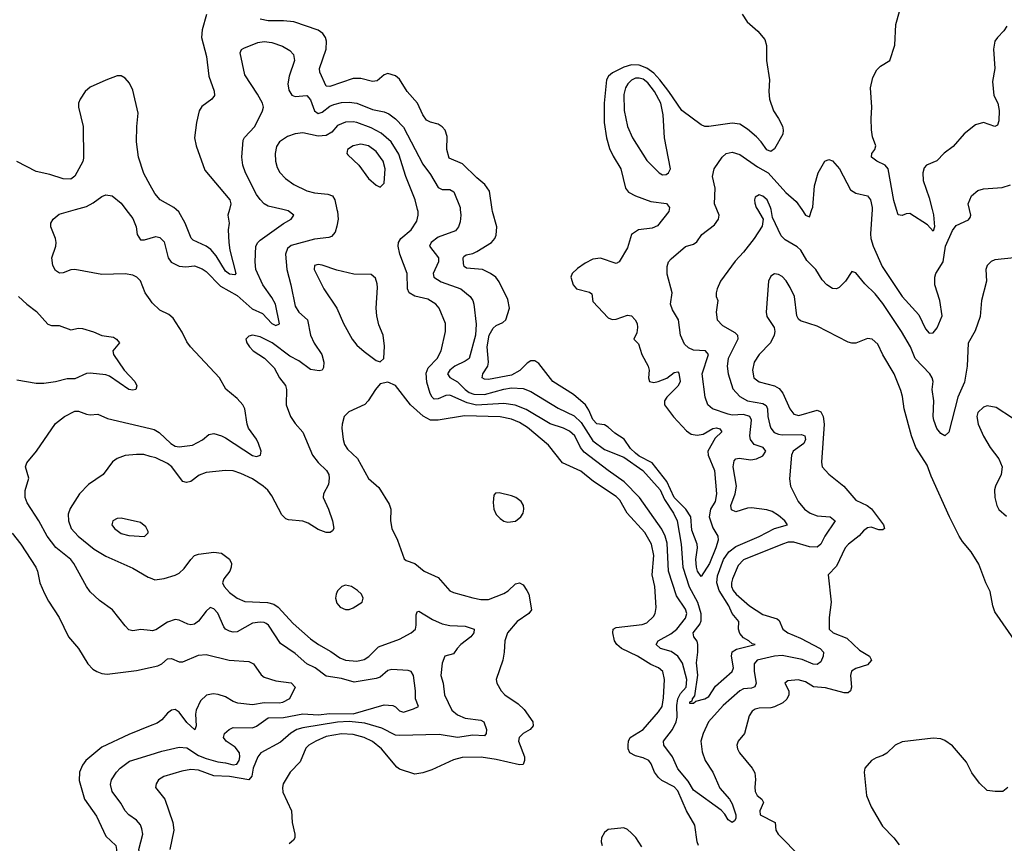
# Model space of a CAD drawing. Header units: inches. Extents: x 1603819 to 1745079, y 385938 to 533966.
# Tile 266 of 561: x 1709325 to 1714418, y 416722 to 420982. Entities that reach past the tile are written whole.
import ezdxf

# ---------------------------------------------------------------- set-up
doc = ezdxf.new("R2010")
doc.units = ezdxf.units.IN
doc.header["$MEASUREMENT"] = 0
for name, color, linetype in [('B7401', 7, 'Continuous'), ('B7402', 7, 'Continuous'), ('B7411', 7, 'Continuous'), ('B7412', 7, 'Continuous')]:
    doc.layers.add(name, color=color, linetype=linetype)

msp = doc.modelspace()

# ---------------------------------------------------------------- linework, layer by layer
at = {"layer": 'B7401', "color": 5}
for points, elevation in [([(1710000, 419532.8), (1709974.9, 419570), (1709950.4, 419630.4), (1709930.5, 419650.5), (1709910, 419660.7), (1709870, 419668), (1709750, 419663.7), (1709610, 419690.3), (1709590, 419688.7), (1709550, 419672.4), (1709530.5, 419670.5), (1709510, 419684.9), (1709497, 419710), (1709492, 419750), (1709512, 419810), (1709513.7, 419830), (1709510.4, 419850), (1709486.7, 419910), (1709486.7, 419930), (1709498, 419950), (1709530, 419975.4), (1709614.8, 420000)], 240), ([(1709875.1, 420000), (1709910, 419953.6), (1709927.4, 419910), (1709933.6, 419870), (1709950, 419843.7), (1709970, 419843.7), (1710000, 419852.2)], 240), ([(1709319.5, 419550), (1709361.5, 419510), (1709412, 419472), (1709470, 419406.7), (1709490, 419399.7), (1709530, 419399.7), (1709590, 419378.5), (1709630, 419386.4), (1709650, 419385), (1709707.8, 419367.8), (1709750, 419348.4), (1709810, 419339.3), (1709826.8, 419330), (1709840.7, 419310), (1709807.7, 419270), (1709810.4, 419250), (1709865.5, 419170), (1709920.9, 419110), (1709931.9, 419088.1), (1709926, 419070), (1709910, 419065.4), (1709890, 419068.7), (1709790, 419138), (1709770, 419145.7), (1709690, 419153.7), (1709670, 419152.1), (1709610, 419123.7), (1709570, 419124.6), (1709510, 419108.2), (1709450, 419099.8), (1709410, 419100.3), (1709310, 419116.9)], 220), ([(1710000, 417822.4), (1709952.7, 417827.3), (1709910, 417821.3), (1709890, 417827), (1709870, 417846.4), (1709805.7, 417930), (1709738.7, 417978.7), (1709690, 418022.6), (1709670, 418050.4), (1709605.4, 418170), (1709589.2, 418190), (1709512.4, 418252.4), (1709467.9, 418310), (1709424.4, 418390), (1709363.8, 418483.8), (1709353.3, 418510), (1709352.9, 418547.1), (1709372.2, 418610), (1709355.6, 418670), (1709361.7, 418690), (1709411.8, 418750), (1709510, 418893.6), (1709557.3, 418930), (1709610, 418956.9), (1709630, 418956.3), (1709670, 418941.1), (1709690, 418938.3), (1709730, 418941.6), (1709779.1, 418919.1), (1710000, 418866.7)], 240), ([(1710000, 418723.4), (1709967.8, 418732.2), (1709930, 418733.3), (1709870, 418727.1), (1709830, 418712.8), (1709805.1, 418694.9), (1709756.3, 418630), (1709682, 418578), (1709634, 418530), (1709585.7, 418454.3), (1709575.8, 418424.2), (1709577.1, 418390), (1709592, 418350), (1709628.3, 418310), (1709710, 418243.8), (1709770, 418206.4), (1709910, 418145.8), (1709990, 418098.9), (1710000, 418094.8)], 260), ([(1709285.9, 418325.9), (1709331.1, 418270), (1709409.1, 418150), (1709418, 418130), (1709430.2, 418070), (1709453.5, 418013.5), (1709474.2, 417974.2), (1709530.2, 417890), (1709577.8, 417790), (1709630.2, 417730.2), (1709677.6, 417650), (1709703.4, 417623.4), (1709723.8, 417610), (1709750, 417600.7), (1709777.5, 417597.5), (1709930, 417616.6), (1710000, 417631.5)], 220), ([(1710000, 417329.1), (1709890, 417284.5), (1709750, 417219.5), (1709668.2, 417150), (1709650, 417126.3), (1709634.7, 417090), (1709633.1, 417046.9), (1709660.1, 416950), (1709723.1, 416863.1), (1709770, 416758.3), (1709822, 416710), (1709826.7, 416690), (1709822.4, 416610), (1709830, 416570.4), (1709890, 416490.2), (1709900.5, 416450), (1709900.2, 416410), (1709889.1, 416350), (1709894.4, 416330), (1709910, 416315.8), (1709970, 416314.5), (1710000, 416305)], 220), ([(1710000, 416517.2), (1709975.5, 416550), (1709962, 416590), (1709941, 416690), (1709961.7, 416770), (1709957.7, 416797.7), (1709950, 416817), (1709930, 416842.6), (1709890, 416870.3), (1709870.8, 416890.8), (1709849.3, 416930), (1709803.2, 416990), (1709794.4, 417025.6), (1709800.3, 417050), (1709826.5, 417090), (1709845.5, 417110), (1709893.6, 417146.4), (1710000, 417180.1)], 240)]:
    msp.add_lwpolyline(points, dxfattribs=dict(at, elevation=elevation))
at = {"layer": 'B7401', "color": 5, "elevation": 280}
msp.add_lwpolyline([(1709850, 418403.8), (1709830, 418401.2), (1709806.3, 418390), (1709802.4, 418370), (1709815.5, 418350), (1709850, 418325.3), (1709890, 418313.8), (1709970, 418309.2), (1709990, 418327.3), (1709990, 418335.3), (1709978.4, 418358.4), (1709950, 418381.1)], close=True, dxfattribs=at)
at = {"layer": 'B7402', "color": 5}
for points, elevation in [([(1710000, 420126.3), (1709966.7, 420186.7), (1709939, 420270), (1709928.7, 420350), (1709930.5, 420430), (1709938.8, 420498.8), (1709910, 420617.2), (1709893.2, 420653.2), (1709870, 420678.7), (1709850, 420692), (1709830, 420691.8), (1709770, 420669.8), (1709690, 420632.9), (1709663.9, 420610), (1709637.4, 420570), (1709630.1, 420550), (1709629.5, 420530), (1709653, 420430), (1709654.8, 420265.2), (1709652, 420248), (1709610, 420173), (1709590, 420157.4), (1709550, 420158.3), (1709481.9, 420181.9), (1709410, 420197.5), (1709310, 420248.1)], 220), ([(1709614.8, 420000), (1709670, 420016), (1709705.5, 420034.5), (1709750, 420068), (1709770, 420075.8), (1709804, 420070), (1709850, 420033.3), (1709875.1, 420000)], 240)]:
    msp.add_lwpolyline(points, dxfattribs=dict(at, elevation=elevation))
at = {"layer": 'B7411', "color": 5}
for points, elevation in [([(1710966.4, 420000), (1710968.7, 419990), (1710972.8, 419950), (1710966.4, 419913.6), (1710956.7, 419883.3), (1710938.7, 419861.3), (1710924.6, 419855.4), (1710850, 419847.1), (1710730, 419814.1), (1710710, 419797.7), (1710700.9, 419770), (1710706.4, 419690), (1710728.6, 419610), (1710750, 419500.5), (1710769.2, 419470), (1710813.7, 419430), (1710829, 419350), (1710849, 419309), (1710888.2, 419250), (1710898.5, 419210), (1710897.6, 419182.4), (1710890.2, 419169.8), (1710874.2, 419165.8), (1710830, 419172.3), (1710770, 419217), (1710722, 419242), (1710631.6, 419310), (1710570, 419342.4), (1710530, 419349.4), (1710510, 419345.2), (1710494.8, 419330), (1710500.7, 419310), (1710513.4, 419290), (1710533.4, 419270), (1710591.5, 419231.5), (1710641.2, 419181.2), (1710668.9, 419130), (1710699.5, 419090), (1710704.9, 419070), (1710703.2, 418990), (1710726, 418930), (1710750, 418893.7), (1710789.2, 418849.2), (1710839.8, 418730), (1710870, 418691), (1710912.2, 418650), (1710924.7, 418630), (1710926.8, 418610), (1710921.8, 418578.2), (1710897.6, 418530), (1710895.3, 418510), (1710922.6, 418450), (1710943.1, 418390), (1710950.4, 418350), (1710942.5, 418337.5), (1710930.4, 418329.6), (1710910, 418329.7), (1710870, 418345.6), (1710817.7, 418377.7), (1710790, 418388.7), (1710715.3, 418395.3), (1710701.1, 418401.1), (1710681.5, 418421.5), (1710630, 418518.9), (1710608.6, 418548.6), (1710585.4, 418570), (1710530, 418607.9), (1710470, 418635.5), (1710430, 418647.8), (1710390, 418650.8), (1710290, 418639.8), (1710254.1, 418625.9), (1710210, 418593.3), (1710187.5, 418587.5), (1710170, 418593), (1710161.5, 418601.5), (1710112.4, 418670), (1710090, 418686), (1710030, 418715.3), (1710000, 418723.4)], 260), ([(1710000, 419852.2), (1710030, 419860.7), (1710050, 419856.2), (1710073, 419833), (1710093.5, 419750), (1710108.1, 419728.1), (1710150, 419707.8), (1710184.2, 419704.2), (1710230, 419708.9), (1710270, 419693.8), (1710290, 419679), (1710363.6, 419603.6), (1710450, 419555.1), (1710527, 419487), (1710581.7, 419461.7), (1710630, 419411.3), (1710650, 419400.2), (1710670, 419409.4), (1710649.2, 419510), (1710630, 419545.3), (1710583.3, 419610), (1710546, 419690), (1710543.2, 419730), (1710547.2, 419810), (1710556.5, 419830), (1710570, 419841.6), (1710690, 419928.1), (1710728.9, 419950), (1710742.6, 419970), (1710713.9, 419993.9), (1710687.1, 420000)], 240), ([(1710409.8, 420000), (1710402.4, 419970), (1710408.8, 419930), (1710404.3, 419895.7), (1710406.7, 419830), (1710412.3, 419790), (1710444, 419670), (1710438.5, 419661.5), (1710410, 419665.9), (1710390, 419681.7), (1710340.9, 419760.9), (1710313.4, 419793.4), (1710290.5, 419810.5), (1710222.1, 419842.1), (1710211.4, 419851.4), (1710180.4, 419930), (1710147.7, 419987.7), (1710133.8, 420000)], 220), ([(1713141.1, 420000), (1713170.7, 419950), (1713165.3, 419914.7), (1713124.9, 419850), (1713070, 419779.7), (1713026.6, 419733.4), (1712950.3, 419630), (1712932.4, 419590), (1712928.5, 419570), (1712928.5, 419550), (1712935.8, 419530), (1712927.9, 419470), (1712932.9, 419430), (1712959.8, 419399.8), (1713023.6, 419363.6), (1713038.9, 419350), (1713039.2, 419330), (1712990.1, 419230), (1712985, 419190), (1712989.5, 419150), (1713013.2, 419073.2), (1713050, 419032.3), (1713090.1, 419010.1), (1713170, 418997.2), (1713186.1, 418986.1), (1713193, 418970), (1713195.4, 418930), (1713205.5, 418885.5), (1713210.7, 418870), (1713227.5, 418847.5), (1713250, 418837.6), (1713270, 418835), (1713370, 418835.8), (1713386.3, 418830), (1713390.5, 418810), (1713381.5, 418790), (1713326.2, 418750), (1713317.8, 418730), (1713307.6, 418607.6), (1713311.7, 418570), (1713352.4, 418490), (1713385, 418450), (1713414.9, 418430), (1713450, 418415.1), (1713518, 418410), (1713544, 418390), (1713489.2, 418310), (1713470, 418269), (1713450, 418254.5), (1713410, 418255.8), (1713330, 418280.1), (1713300.9, 418279.1), (1713270.3, 418270), (1713070, 418188.5), (1713040.8, 418159.2), (1713011.8, 418090), (1713006.4, 418070), (1713007.2, 418050), (1713016.1, 418030), (1713032, 418010), (1713099.8, 417950), (1713170, 417905.4), (1713243.9, 417883.9), (1713254.1, 417874.1), (1713272.4, 417830), (1713298, 417810), (1713363.8, 417783.8), (1713466.3, 417730), (1713483.2, 417710), (1713481.1, 417690), (1713470, 417660.5), (1713450, 417646.1), (1713430, 417648.5), (1713373.3, 417673.3), (1713270, 417693.7), (1713230, 417689.9), (1713139.6, 417670), (1713123.9, 417650), (1713124.2, 417610), (1713135.5, 417550), (1713127.7, 417532.3), (1713110, 417524.4), (1713070, 417520.3), (1713049.5, 417510.5), (1712964.5, 417435.5), (1712888.3, 417350), (1712860.1, 417290), (1712849, 417250), (1712854.8, 417194.8), (1712870.2, 417150), (1712910.2, 417090), (1712946.9, 417006.9), (1712996.5, 416950), (1713010, 416925.5), (1713028.9, 416870), (1713030.2, 416850), (1713022.3, 416837.7), (1713010, 416829.7), (1712990, 416842.9), (1712973.2, 416873.2), (1712953.2, 416893.2), (1712810, 416997.8), (1712782.9, 417042.9), (1712730, 417108.2), (1712702.3, 417170), (1712657.5, 417230), (1712656.2, 417250), (1712702.7, 417310), (1712721.6, 417350), (1712726.2, 417373.8), (1712724.7, 417435.3), (1712729.4, 417470), (1712743.1, 417496.9), (1712772.1, 417530), (1712776.9, 417570), (1712753, 417653), (1712729.5, 417689.5), (1712695, 417715), (1712640.4, 417730), (1712618, 417750), (1712628, 417770), (1712694.2, 417805.8), (1712723.8, 417830), (1712770, 417887.1), (1712776.2, 417910), (1712770, 417933.3), (1712722.9, 418002.9), (1712681.1, 418130), (1712674, 418274), (1712664.3, 418310), (1712646.1, 418346.1), (1712531.4, 418511.4), (1712452.1, 418592.1), (1712369.6, 418649.6), (1712245.6, 418745.6), (1712225.4, 418770), (1712196.6, 418830), (1712170, 418854.3), (1712138.5, 418870), (1712070, 418892.4), (1711945.8, 418965.8), (1711887.6, 418987.6), (1711830, 418996.8), (1711688.9, 418988.9), (1711640.1, 419000.1), (1711550, 419039.3), (1711530, 419039), (1711490, 419020.5), (1711470, 419018.7), (1711459.1, 419030), (1711448.6, 419048.6), (1711432, 419108), (1711427, 419153), (1711437.9, 419182.1), (1711485, 419230), (1711506.2, 419270), (1711527.6, 419370), (1711527.6, 419410), (1711494.8, 419490), (1711477.2, 419510), (1711435.7, 419535.7), (1711370, 419552.6), (1711339.8, 419570), (1711331.4, 419590), (1711329.9, 419669.9), (1711292.2, 419770), (1711282.2, 419810), (1711284, 419830), (1711296.8, 419850), (1711350, 419895.4), (1711379.7, 419940.3), (1711387.2, 419970), (1711386, 419990), (1711383.5, 420000)], 260), ([(1711604.5, 420000), (1711607.8, 419970), (1711603.8, 419936.2), (1711595.8, 419910), (1711579.6, 419890), (1711490, 419857.7), (1711454.4, 419830), (1711444.2, 419810), (1711492.3, 419750), (1711492.3, 419730), (1711464.7, 419670), (1711467.2, 419650), (1711506.2, 419626.2), (1711607.2, 419590), (1711655.3, 419550), (1711668.7, 419530), (1711673.8, 419510), (1711686.7, 419406.7), (1711682.8, 419350), (1711650, 419230.3), (1711630, 419215.5), (1711575.5, 419190), (1711550.6, 419170), (1711538.6, 419150), (1711551, 419131), (1711590, 419109.1), (1711629, 419069), (1711650, 419053.9), (1711675.2, 419044.8), (1711730, 419043.4), (1711830, 419071.3), (1711870, 419077.7), (1711930, 419074.6), (1711970, 419059.5), (1712110, 418972.9), (1712193.3, 418933.3), (1712230, 418898.4), (1712290, 418803.4), (1712350, 418758.9), (1712450, 418719.1), (1712547.7, 418650), (1712637.4, 418550), (1712660.1, 418500.1), (1712707.5, 418430), (1712726.9, 418390), (1712747.2, 418270), (1712755, 418150), (1712788.2, 418048.2), (1712831.9, 417970), (1712847.8, 417910), (1712848.9, 417871.1), (1712843.5, 417856.5), (1712807.6, 417810), (1712809.8, 417790), (1712827.1, 417767.1), (1712832.1, 417750), (1712831.6, 417710), (1712823.9, 417656.1), (1712831.8, 417591.8), (1712815.3, 417484.7), (1712803.1, 417470), (1712802, 417458), (1712790, 417451.8), (1712790, 417447), (1712810, 417447.8), (1712823.2, 417456.8), (1712870, 417469.3), (1712890, 417482.1), (1712925.2, 417534.8), (1713010.2, 417610), (1713016.8, 417630), (1713006.3, 417690), (1713010, 417712.1), (1713033.2, 417726.8), (1713130.4, 417750), (1713114.6, 417754.6), (1713097, 417770), (1713070, 417784.1), (1713050, 417806.7), (1713042.5, 417830), (1713045, 417870), (1713011.3, 417911.3), (1712993.9, 417950), (1712943.4, 418030), (1712932.1, 418070), (1712934, 418106), (1712966.2, 418190), (1712994.1, 418230), (1713030, 418256.8), (1713150, 418308.6), (1713230, 418351), (1713296.4, 418370), (1713283.6, 418390), (1713250, 418418.3), (1713218.2, 418438.2), (1713190, 418447.5), (1713110, 418458), (1713090, 418456.3), (1713030, 418437.1), (1713006.6, 418446.6), (1713004.5, 418470), (1713026.4, 418530), (1713033.4, 418570), (1713015.8, 418670), (1713020.5, 418699.5), (1713029.1, 418710.9), (1713046.7, 418713.3), (1713106.3, 418706.3), (1713137.1, 418710), (1713170, 418725.5), (1713184.7, 418750), (1713170.4, 418770), (1713124.9, 418784.9), (1713105.6, 418810), (1713101.4, 418830), (1713111.1, 418910), (1713102.6, 418930), (1713070, 418940.1), (1713010, 418937.2), (1712990, 418941), (1712909, 418969), (1712885.5, 418990), (1712870.2, 419030.2), (1712855.8, 419150), (1712887.6, 419250), (1712872, 419270), (1712810, 419273.2), (1712784.2, 419284.2), (1712763.8, 419303.8), (1712742.6, 419350), (1712732.3, 419430), (1712701.4, 419481.4), (1712692.3, 419510), (1712701.1, 419570), (1712674.9, 419665.1), (1712674.8, 419705.2), (1712682, 419730), (1712694.5, 419745.5), (1712770, 419809.6), (1712810, 419820.5), (1712827.2, 419832.8), (1712853.7, 419870), (1712918.8, 419921.2), (1712940.3, 419950), (1712943.1, 419970), (1712930.9, 420000)], 240), ([(1712684.8, 420000), (1712682.6, 419990), (1712623.8, 419916.2), (1712596.2, 419903.8), (1712525.3, 419894.7), (1712490.3, 419870), (1712470, 419801.2), (1712426, 419730), (1712410, 419720.9), (1712330, 419747.6), (1712290, 419742.8), (1712250, 419723.1), (1712210, 419694.6), (1712183.8, 419670), (1712175.5, 419650), (1712187.5, 419610), (1712205.9, 419590), (1712272.4, 419572.4), (1712284.2, 419564.2), (1712290, 419523.9), (1712370, 419440.2), (1712390, 419432.1), (1712410, 419432.9), (1712470, 419454.3), (1712490, 419450.3), (1712508.8, 419430), (1712518.5, 419410), (1712521.3, 419390), (1712517, 419363), (1712502.8, 419330), (1712525.5, 419305.5), (1712543.2, 419250), (1712576, 419190), (1712581.1, 419170), (1712577, 419130), (1712583.1, 419110), (1712604.8, 419104.8), (1712627, 419110), (1712672.6, 419127.4), (1712710, 419158), (1712730, 419160.2), (1712734.5, 419154.5), (1712741.7, 419110), (1712738.2, 419101.8), (1712730, 419086.6), (1712673.4, 419030), (1712660.2, 419010), (1712660.7, 418990), (1712707.9, 418927.9), (1712774.9, 418854.9), (1712798.7, 418838.7), (1712830, 418832.5), (1712861, 418839), (1712910, 418866.9), (1712930, 418871.5), (1712946.3, 418866.3), (1712957.4, 418850), (1712922.5, 418817.5), (1712884.5, 418750), (1712886.1, 418730), (1712918.8, 418650), (1712929.4, 418530), (1712923.2, 418490), (1712899, 418450), (1712892.3, 418410), (1712910, 418354.6), (1712936.4, 418310), (1712938.3, 418290), (1712926.6, 418250), (1712892.5, 418170), (1712850, 418101.7), (1712830.5, 418130.5), (1712825.8, 418150), (1712822.3, 418190), (1712830.8, 418250), (1712829.5, 418270), (1712801.3, 418341.3), (1712796.6, 418410), (1712770.6, 418450), (1712710.1, 418510.1), (1712673.2, 418593.2), (1712597, 418690), (1712530, 418725.1), (1712510, 418740.2), (1712484.7, 418764.7), (1712452, 418812), (1712403.8, 418843.8), (1712370, 418875.1), (1712350, 418886.2), (1712310, 418892.2), (1712290, 418914.5), (1712270, 418961.6), (1712252.4, 418990), (1712190, 419042.7), (1712082.9, 419110), (1712010, 419204.4), (1711990, 419218.2), (1711970, 419218.2), (1711950, 419205.7), (1711912.7, 419167.3), (1711870, 419144), (1711750, 419121.6), (1711730, 419123.4), (1711718, 419130), (1711721.7, 419150), (1711746.1, 419190), (1711749.9, 419210), (1711742.5, 419290), (1711753.5, 419350), (1711773.9, 419386.1), (1711790, 419399.8), (1711824.3, 419415.7), (1711839.3, 419430), (1711859, 419490), (1711850, 419535.1), (1711806.1, 419626.1), (1711787.4, 419650), (1711760.4, 419670), (1711718.7, 419690), (1711636.6, 419696.6), (1711625.2, 419705.2), (1711620.9, 419720.9), (1711618.5, 419750), (1711622.5, 419757.5), (1711634.3, 419765.7), (1711670, 419773), (1711690, 419782.2), (1711766.2, 419830), (1711783.1, 419850), (1711790, 419868), (1711792.5, 419910), (1711770.5, 419990), (1711769.1, 420000)], 220), ([(1714470, 419749.6), (1714370, 419740.7), (1714350, 419732), (1714329, 419711), (1714322.4, 419690), (1714326, 419630), (1714300.4, 419530), (1714293.5, 419446.5), (1714267.3, 419372.7), (1714231, 419309), (1714226, 419190), (1714212.9, 419107.1), (1714177.1, 419030), (1714131.1, 418848.9), (1714110, 418829.6), (1714090, 418842.4), (1714070, 418868), (1714053.3, 418910), (1714049.9, 418930), (1714053.2, 419010), (1714045.6, 419070), (1714049.9, 419110), (1714045.4, 419130), (1714032.3, 419150), (1713956.4, 419230), (1713932.2, 419290), (1713887.2, 419370), (1713790, 419514), (1713750, 419564.2), (1713696.2, 419616.2), (1713650, 419672), (1713630, 419679.3), (1713597.1, 419630), (1713563.9, 419596.1), (1713550, 419589.6), (1713530, 419591.6), (1713500.7, 419610), (1713476.9, 419636.9), (1713443.1, 419690), (1713396.4, 419736.4), (1713365.1, 419790), (1713346.3, 419806.3), (1713284, 419844), (1713264.3, 419864.3), (1713219.6, 419959.6), (1713211.7, 420000)], 260), ([(1713370.6, 420000), (1713390, 419971.5), (1713410, 419962.9), (1713423.3, 420000)], 240), ([(1713734.3, 420000), (1713725.6, 419874.4), (1713728.7, 419850), (1713740.6, 419810), (1713785.8, 419705.8), (1713890, 419549.8), (1713975.5, 419455.5), (1714010, 419383), (1714030, 419360.7), (1714050, 419362), (1714071.6, 419388.4), (1714096.5, 419450), (1714085.1, 419530), (1714059.4, 419610), (1714059, 419650), (1714064.8, 419670), (1714102.8, 419730), (1714113.4, 419810), (1714150, 419892.2), (1714170, 419916.8), (1714232.7, 419947.3), (1714240.9, 419959.1), (1714244.6, 419970), (1714238.3, 420000)], 240), ([(1714045.5, 420000), (1714052.5, 419972.5), (1714056.9, 419910), (1714050, 419887.6), (1714020.2, 419920.2), (1713930, 419978.7), (1713910, 419977.7), (1713890, 419969.7), (1713870, 419972), (1713861, 420000)], 220), ([(1714570, 417632), (1714370, 417919.6), (1714359.3, 417950), (1714345.3, 418025.3), (1714322.6, 418070), (1714286.4, 418166.4), (1714246.3, 418230), (1714202.5, 418282.5), (1714185.4, 418310), (1714134.7, 418410), (1714040.4, 418620.4), (1714018.5, 418678.5), (1713961, 418770), (1713938.9, 418830), (1713900.3, 418970), (1713892.5, 419032.5), (1713883.6, 419063.6), (1713848.4, 419150), (1713789.1, 419249.1), (1713764.5, 419304.5), (1713734, 419330), (1713710, 419333.7), (1713650, 419309.7), (1713630, 419308.3), (1713610, 419313.5), (1713450, 419396.8), (1713363.7, 419423.7), (1713353.2, 419433.2), (1713345.6, 419450), (1713333.3, 419550), (1713310, 419597.4), (1713290, 419631.1), (1713270, 419653.1), (1713250, 419664.7), (1713230, 419668.2), (1713210, 419655.1), (1713199.1, 419630), (1713186.2, 419470), (1713190, 419446.7), (1713227.2, 419390), (1713231.3, 419370), (1713228.6, 419350), (1713208.6, 419310), (1713151.1, 419250), (1713124.3, 419210), (1713115.8, 419170), (1713122.9, 419130), (1713150, 419108.7), (1713230, 419087.6), (1713254.3, 419074.3), (1713272.9, 419050), (1713308.4, 418968.4), (1713330, 418941.8), (1713355.2, 418935.2), (1713450, 418963), (1713470, 418954), (1713480.7, 418930), (1713485.8, 418890), (1713472.7, 418692.7), (1713476.9, 418670), (1713510, 418631.5), (1713589, 418569), (1713650, 418497), (1713708.7, 418468.7), (1713731.5, 418451.5), (1713793.8, 418370), (1713798, 418350), (1713790, 418343.5), (1713770, 418344.1), (1713730, 418358), (1713710, 418353.3), (1713690, 418338.7), (1713667.8, 418312.2), (1713612.4, 418270), (1713595.8, 418250), (1713550, 418156), (1713507.3, 418110), (1713523.1, 417970), (1713511.6, 417890), (1713513.1, 417830), (1713532.4, 417810), (1713603.2, 417783.2), (1713670, 417721.1), (1713720.3, 417690), (1713731.4, 417670), (1713710, 417645.4), (1713650, 417625.9), (1713627.2, 417612.8), (1713622.7, 417590), (1713628.2, 417530), (1713622.8, 417510), (1713610, 417500.2), (1713590, 417499.6), (1713494.2, 417525.8), (1713431.8, 417531.8), (1713390, 417556.5), (1713352.8, 417567.2), (1713298, 417562), (1713283.8, 417550), (1713302.9, 417510), (1713303.8, 417490), (1713293, 417467), (1713272, 417448), (1713230, 417427.3), (1713210, 417422.3), (1713150, 417421.2), (1713130, 417416.8), (1713113.7, 417406.3), (1713098.6, 417381.4), (1713073.7, 417290), (1713041.6, 417250), (1713034.4, 417230), (1713037.6, 417210), (1713048.9, 417190), (1713114.9, 417110), (1713127.3, 417087.3), (1713132.1, 417052.1), (1713127.8, 417012.2), (1713130.2, 416990), (1713140.7, 416970), (1713164.7, 416950), (1713173.1, 416933.1), (1713154.3, 416890), (1713154.6, 416870), (1713232.8, 416830), (1713236.6, 416790), (1713247.9, 416770), (1713365.4, 416650)], 280), ([(1710000, 418866.7), (1710021.6, 418861.6), (1710047.2, 418847.2), (1710106.3, 418790), (1710130, 418775.9), (1710150, 418772.4), (1710218.3, 418781.7), (1710271.6, 418808.4), (1710304.3, 418835.7), (1710330, 418841.6), (1710370, 418829.9), (1710390, 418819), (1710530, 418728.3), (1710550, 418723.5), (1710570.4, 418730), (1710573.8, 418750), (1710561, 418790), (1710550, 418813.1), (1710508.1, 418870), (1710501.3, 418890), (1710490.3, 418970), (1710478.7, 418990), (1710450, 419023.1), (1710391.6, 419071.6), (1710359.5, 419130), (1710209.2, 419290), (1710190, 419315.3), (1710166.2, 419366.2), (1710119, 419439), (1710097, 419457), (1710050, 419480.3), (1710010, 419518), (1710000, 419532.8)], 240), ([(1712836.7, 416710), (1712828.8, 416730), (1712816.7, 416816.7), (1712775.1, 416890), (1712730, 416993.3), (1712710, 417014.6), (1712647.5, 417047.5), (1712630, 417061.7), (1712609.2, 417090), (1712592.4, 417132.4), (1712580.4, 417150), (1712550, 417164.9), (1712510, 417174), (1712480.8, 417190), (1712472.9, 417210), (1712471.9, 417230), (1712473.7, 417250), (1712483.1, 417270), (1712550, 417310.2), (1712630, 417402), (1712648, 417430), (1712655.1, 417475.1), (1712659.8, 417570), (1712651.4, 417610), (1712630, 417629.8), (1712590, 417646.2), (1712521.6, 417690), (1712438.2, 417730), (1712413.7, 417750), (1712402.6, 417770), (1712394, 417810), (1712395.6, 417830), (1712410, 417838), (1712545.4, 417854.6), (1712570, 417863.2), (1712604.3, 417895.7), (1712612.3, 417910), (1712618, 417942), (1712611, 418050), (1712596.4, 418110), (1712604.6, 418210), (1712592.5, 418270), (1712558.6, 418330), (1712467, 418430), (1712430, 418497), (1712410, 418515.4), (1712293.8, 418593.8), (1712227.7, 418647.7), (1712132.4, 418690), (1712061.1, 418781.1), (1711952.3, 418872.3), (1711910, 418898.5), (1711870, 418915.8), (1711810, 418927.1), (1711626.2, 418933.8), (1711490, 418910.5), (1711450, 418911.1), (1711412, 418932), (1711346.2, 418990), (1711270, 419089.4), (1711230, 419106.6), (1711190, 419098), (1711164.9, 419070), (1711128, 419010), (1711110, 418992), (1711027.1, 418952.9), (1711004.2, 418930), (1710992.6, 418890), (1710992.4, 418870), (1710997.8, 418810), (1711004.7, 418784.7), (1711020.3, 418760.3), (1711073, 418713), (1711130, 418608.5), (1711182.4, 418562.4), (1711236.9, 418476.9), (1711245.3, 418450), (1711242.6, 418390), (1711250.3, 418350), (1711278.9, 418290), (1711313.9, 418193.9), (1711325.2, 418185.2), (1711370, 418168.9), (1711417.1, 418130), (1711490, 418096.5), (1711550, 418028.4), (1711570, 418018.7), (1711670, 417992.2), (1711710, 417982.9), (1711750, 417983.7), (1711830, 418014.8), (1711851.9, 418028.1), (1711890, 418063.5), (1711910, 418069.2), (1711930, 418058.3), (1711949.3, 418030), (1711959.4, 418010), (1711971.9, 417930), (1711959.1, 417910), (1711897.8, 417870), (1711848.1, 417810), (1711835.3, 417770), (1711831.6, 417710), (1711823.6, 417670), (1711790.3, 417570), (1711792.6, 417550), (1711816.5, 417510), (1711834.9, 417490), (1711903.8, 417443.8), (1711934.6, 417414.6), (1711979, 417350), (1711981.1, 417330), (1711966.4, 417310), (1711930.2, 417289.8), (1711908.7, 417270), (1711905.8, 417250), (1711935.6, 417170), (1711937, 417150), (1711930, 417129.8), (1711910, 417128.7), (1711790, 417156.3), (1711712.5, 417167.5), (1711613.8, 417166.2), (1711570, 417153.6), (1711457.1, 417102.9), (1711410, 417086.6), (1711370, 417079.8), (1711290, 417106), (1711275.9, 417115.9), (1711197.5, 417210), (1711150, 417248.8), (1711107.1, 417270), (1711050, 417285.1), (1710990, 417288.7), (1710910, 417273.8), (1710857.2, 417250), (1710821.2, 417230), (1710805.1, 417214.9), (1710775.9, 417144.1), (1710723.8, 417090), (1710688.1, 417030), (1710684.1, 417010), (1710686, 416986), (1710731.4, 416890), (1710734, 416830), (1710748.7, 416770), (1710748.4, 416750), (1710740.9, 416739.1), (1710719.7, 416720.3)], 280), ([(1714461.5, 418921.5), (1714376.2, 418976.2), (1714330, 418984.1), (1714310, 418977.4), (1714281.1, 418950), (1714276.3, 418930), (1714283.2, 418890), (1714310, 418828.7), (1714344.9, 418770), (1714390.3, 418710), (1714407.2, 418670), (1714402.6, 418630), (1714372.2, 418570), (1714367.4, 418550), (1714369.1, 418510), (1714379.6, 418470), (1714390, 418448), (1714430, 418413.4)], 280), ([(1710000, 418094.8), (1710024.7, 418084.7), (1710071.9, 418091.9), (1710130, 418108.3), (1710150, 418119.1), (1710176.4, 418143.6), (1710210, 418190.3), (1710230, 418210.2), (1710250, 418217.3), (1710330, 418227.8), (1710370, 418222.3), (1710410, 418191.8), (1710420.3, 418170), (1710419.6, 418150), (1710412.9, 418130), (1710380.8, 418090), (1710374.2, 418070), (1710383, 418050), (1710410, 418019.2), (1710450, 417990.2), (1710490, 417973.4), (1710607.2, 417967.2), (1710639.3, 417959.3), (1710662.8, 417942.8), (1710739.4, 417859.4), (1710830, 417780.4), (1710870.1, 417750.1), (1710934.4, 417714.4), (1710981.8, 417681.8), (1711010, 417669.1), (1711070, 417664.1), (1711106.9, 417673.1), (1711130.9, 417689.1), (1711182.1, 417737.9), (1711290, 417777.8), (1711349.8, 417810), (1711371.8, 417830), (1711376.8, 417850), (1711375.4, 417904.6), (1711381, 417919), (1711390, 417923.1), (1711459.7, 417879.7), (1711510, 417857.7), (1711550, 417847.8), (1711630, 417845), (1711676.4, 417830), (1711673.8, 417810), (1711659.6, 417790), (1711606.7, 417750), (1711587.3, 417730), (1711570, 417701.6), (1711524.9, 417690), (1711510, 417653.2), (1711503.2, 417590), (1711516, 417550), (1711521.8, 417490), (1711561.2, 417410), (1711590, 417385.8), (1711630, 417369.5), (1711710, 417359.8), (1711726.3, 417350), (1711739.8, 417310), (1711738.6, 417290), (1711730, 417277.4), (1711670, 417281.5), (1711590, 417269.9), (1711494.3, 417285.7), (1711290, 417279.9), (1711270, 417281.9), (1711198.3, 417318.3), (1711110, 417344.2), (1711030, 417351.5), (1710970, 417348.8), (1710790, 417319.7), (1710759.6, 417310), (1710727.5, 417292.5), (1710674.3, 417245.7), (1710572.1, 417190), (1710556.5, 417170), (1710532.8, 417110), (1710525.4, 417070), (1710510, 417050.9), (1710410, 417068.5), (1710330, 417070.9), (1710250, 417101.3), (1710210, 417103.2), (1710164.7, 417095.3), (1710070, 417068), (1710043.2, 417050), (1710031.6, 417030), (1710027.2, 417010), (1710075.9, 416950), (1710116.9, 416830), (1710121.8, 416790), (1710102.7, 416690)], 260), ([(1710000, 417180.1), (1710060.7, 417199.3), (1710150, 417219.3), (1710190, 417215.3), (1710250, 417175.8), (1710290, 417160.4), (1710350, 417143.1), (1710390, 417139.1), (1710430, 417128.7), (1710447.9, 417132.1), (1710460.2, 417150), (1710464.5, 417170), (1710461.6, 417190), (1710440.1, 417220.1), (1710392.8, 417250), (1710380.3, 417270), (1710385.3, 417290), (1710409.3, 417310.7), (1710430, 417321.1), (1710530, 417318.6), (1710550, 417327.2), (1710610, 417370.4), (1710690, 417373.3), (1710790, 417391.2), (1710870, 417385.8), (1710930, 417392.9), (1711050, 417391.9), (1711210, 417437.8), (1711255.2, 417435.2), (1711268.5, 417428.5), (1711290, 417407.2), (1711310, 417400.7), (1711363.1, 417416.9), (1711388.7, 417430), (1711372.8, 417470), (1711373, 417510), (1711363.1, 417590), (1711350.1, 417610.1), (1711335.3, 417615.3), (1711250, 417621.7), (1711230, 417615.1), (1711190, 417582.2), (1711170, 417574.3), (1711054.9, 417554.9), (1710990, 417574.4), (1710910, 417587.1), (1710853.6, 417630), (1710810, 417650.9), (1710750, 417704.3), (1710674.7, 417754.7), (1710612.1, 417850), (1710599.4, 417859.4), (1710590, 417864.6), (1710570, 417865.6), (1710530, 417860.1), (1710450, 417816.1), (1710430, 417814), (1710410, 417818.5), (1710390, 417829.1), (1710381.1, 417841.1), (1710350, 417911.9), (1710330, 417935.6), (1710310, 417941.3), (1710290, 417923.2), (1710250, 417870.3), (1710230, 417856.1), (1710210, 417852.8), (1710195.8, 417855.8), (1710150, 417876.9), (1710130, 417880.2), (1710090, 417865.4), (1710030, 417826), (1710010, 417821.3), (1710000, 417822.4)], 240), ([(1710000, 417631.5), (1710040, 417640), (1710059.8, 417650), (1710090, 417675.8), (1710110, 417678.2), (1710150, 417661.3), (1710170, 417660.5), (1710250, 417695.8), (1710290, 417699), (1710408.8, 417668.8), (1710510, 417663.1), (1710534.4, 417650), (1710574, 417594), (1710590, 417582), (1710650, 417561.8), (1710730, 417552.2), (1710750.8, 417530), (1710720.7, 417470), (1710684, 417450), (1710670, 417447.1), (1710590, 417449.5), (1710530, 417438.6), (1710453.3, 417446.7), (1710430, 417455), (1710390, 417479.9), (1710352.6, 417492.6), (1710325.3, 417494.7), (1710292.2, 417487.8), (1710260.8, 417459.2), (1710237.9, 417410), (1710234, 417390), (1710238.2, 417330), (1710231.3, 417308.7), (1710190, 417347.7), (1710150, 417400.4), (1710130, 417413.6), (1710110, 417410.6), (1710090, 417395.4), (1710059.8, 417360.2), (1710036.2, 417343.8), (1710000, 417329.1)], 220), ([(1714436, 417010), (1714410.5, 416989.5), (1714370.7, 416989.3), (1714330, 416995.3), (1714290, 417033.2), (1714250, 417086.6), (1714222.2, 417142.2), (1714150, 417225.7), (1714110, 417254), (1714090, 417262), (1714050, 417265.1), (1713890, 417247.6), (1713854, 417230), (1713810, 417188), (1713790, 417175.6), (1713755.8, 417164.2), (1713730.7, 417150), (1713696.3, 417110), (1713693, 417090), (1713706.3, 416970), (1713730, 416910.7), (1713787.4, 416810), (1713847, 416750), (1713874.1, 416714.1)], 320), ([(1712543.7, 416703.7), (1712512, 416752), (1712490, 416775.1), (1712470, 416793.6), (1712450, 416801.6), (1712370, 416794.2), (1712350, 416778), (1712334.4, 416750), (1712333.2, 416730), (1712338.2, 416710)], 320)]:
    msp.add_lwpolyline(points, dxfattribs=dict(at, elevation=elevation))
for points, elevation in [([(1710870, 419716.1), (1710850, 419711.1), (1710849.2, 419690), (1710899.2, 419590), (1710966, 419490), (1711000.9, 419410), (1711044.6, 419330), (1711070, 419298), (1711106.4, 419266.4), (1711170, 419219.5), (1711190, 419213), (1711209.6, 419230.4), (1711213.1, 419293.1), (1711205.3, 419350), (1711183.1, 419403.1), (1711172.7, 419450), (1711169.7, 419490), (1711176, 419596), (1711175.1, 419615.1), (1711165.1, 419645.1), (1711143.2, 419663.2), (1711054, 419666), (1710966.3, 419686.3), (1710890, 419712.5)], 280), ([(1711806, 418534), (1711786.4, 418533.6), (1711778, 418522), (1711774.4, 418485.6), (1711777.4, 418450), (1711790, 418422.4), (1711810, 418401.7), (1711830, 418389.1), (1711850, 418382.8), (1711890, 418388.2), (1711917.7, 418410), (1711929.7, 418430), (1711933.5, 418450), (1711931, 418470), (1711918.9, 418490), (1711891.6, 418510), (1711870, 418519.2)], 320), ([(1711010, 418057), (1710991.3, 418050), (1710970, 418028.7), (1710963, 418010), (1710959.1, 417990), (1710964.9, 417964.9), (1710983.4, 417943.4), (1711010, 417930.7), (1711030, 417930.6), (1711050, 417939.3), (1711096, 417970), (1711102.7, 417990), (1711092.7, 418010), (1711072.3, 418030), (1711042, 418050)], 280)]:
    msp.add_lwpolyline(points, close=True, dxfattribs=dict(at, elevation=elevation))
at = {"layer": 'B7412', "color": 5}
for points, elevation in [([(1710290.7, 421009.3), (1710268.6, 420930), (1710266.3, 420890), (1710291, 420791), (1710303.2, 420690), (1710332, 420612), (1710332.7, 420590), (1710319.6, 420570), (1710267.5, 420532.5), (1710253.8, 420510), (1710239.7, 420450), (1710230.2, 420370), (1710238, 420330), (1710283.3, 420203.3), (1710412.8, 420050), (1710417.3, 420030), (1710409.8, 420000)], 220), ([(1713062, 421010), (1713088.8, 420970), (1713142.8, 420922.8), (1713179, 420879), (1713188.8, 420848.8), (1713187.7, 420770), (1713203.8, 420670), (1713200.2, 420610), (1713204.1, 420570), (1713224.5, 420510), (1713251.1, 420471.1), (1713270.6, 420430.6), (1713275.1, 420410), (1713273.1, 420390), (1713230, 420314), (1713210, 420299.7), (1713190, 420308.6), (1713161, 420350), (1713135.9, 420375.9), (1713090, 420415.3), (1713050, 420441.5), (1713010, 420447), (1712889.8, 420429.8), (1712869.8, 420429.8), (1712850, 420437.7), (1712750, 420512.2), (1712683, 420610), (1712635.6, 420670), (1712604.8, 420704.8), (1712570, 420731.2), (1712530, 420746.8), (1712490, 420749.2), (1712450, 420736.1), (1712392.3, 420707.7), (1712370.2, 420690), (1712361.2, 420670), (1712348, 420550), (1712348.9, 420450), (1712360.1, 420370), (1712376.5, 420316.5), (1712395.3, 420275.3), (1712435.3, 420210), (1712458.3, 420110), (1712474.6, 420090), (1712510.3, 420070), (1712590, 420041.3), (1712671.2, 420031.2), (1712687.1, 420010), (1712684.8, 420000)], 220), ([(1713861, 420000), (1713846.2, 420046.2), (1713816.7, 420210), (1713801.3, 420230), (1713759.2, 420250), (1713731.8, 420270), (1713732.8, 420290), (1713748.6, 420310), (1713753.6, 420330), (1713736.8, 420376.8), (1713731.4, 420411.4), (1713729, 420470), (1713733.3, 420530), (1713726, 420630), (1713737.7, 420682.3), (1713758.2, 420721.8), (1713778.7, 420741.3), (1713825.3, 420770), (1713852.7, 420850), (1713856.6, 420956.6), (1713875.8, 421024.2)], 220), ([(1711769.1, 420000), (1711755, 420095), (1711731.1, 420130), (1711690, 420163.1), (1711616.3, 420236.3), (1711546.2, 420266.2), (1711534.2, 420310), (1711536.9, 420376.9), (1711525.6, 420410), (1711510, 420428.5), (1711490, 420440.9), (1711450, 420451.1), (1711430, 420462.6), (1711410, 420489.7), (1711382.7, 420550), (1711329.9, 420609.9), (1711290, 420674), (1711270, 420692.1), (1711230, 420702.7), (1711210, 420696), (1711173.6, 420666.4), (1711150, 420661.4), (1711090, 420677), (1711050, 420677.9), (1710930, 420636.7), (1710910, 420637.8), (1710877.2, 420710), (1710875.2, 420730), (1710911.4, 420830), (1710912.7, 420870), (1710906.8, 420890), (1710893.7, 420910), (1710870, 420927.5), (1710742.7, 420970), (1710690, 420975.5), (1710610, 420975.8), (1710570, 420985)], 220), ([(1714430.9, 420949.1), (1714415.6, 420924.4), (1714382.3, 420890), (1714369.2, 420870), (1714361.8, 420830), (1714368.7, 420730), (1714357.5, 420662.5), (1714364.5, 420590), (1714384.2, 420550), (1714391.8, 420511.8), (1714390, 420458), (1714383.1, 420436.9), (1714370, 420429.7), (1714310, 420449.8), (1714270, 420438.2), (1714210, 420390.8), (1714154.2, 420325.8), (1714108, 420292), (1714070, 420251.1), (1714016, 420230), (1714003.6, 420216.4), (1713997, 420190), (1713998, 420150), (1714030, 420061.1), (1714045.5, 420000)], 220), ([(1710687.1, 420000), (1710610, 420017.6), (1710590.1, 420030.1), (1710570, 420051.5), (1710550, 420078), (1710493, 420190), (1710479.6, 420230), (1710474.9, 420270), (1710481.6, 420358.4), (1710488.1, 420371.9), (1710541.1, 420430), (1710581.1, 420510), (1710586.7, 420530), (1710582, 420550), (1710555.8, 420595.8), (1710490, 420696.3), (1710465.8, 420810), (1710472.9, 420827.1), (1710484.6, 420835.4), (1710557, 420863), (1710590, 420869.3), (1710630, 420863.9), (1710684.7, 420844.7), (1710722.7, 420822.7), (1710741.1, 420801.1), (1710747.5, 420770), (1710719, 420690), (1710711.7, 420650), (1710717.2, 420617.2), (1710732.1, 420592.1), (1710750, 420584.4), (1710810, 420589.7), (1710830, 420567.3), (1710849.9, 420510), (1710870, 420495.9), (1710890, 420504.1), (1710930, 420534.6), (1710950, 420543.6), (1710990, 420553.5), (1711030, 420555.2), (1711070, 420550.5), (1711150, 420516.7), (1711210, 420505), (1711235.1, 420495.1), (1711270, 420469), (1711310, 420425.3), (1711410, 420235.1), (1711450, 420181.5), (1711490, 420114.5), (1711510, 420103.5), (1711550, 420103.5), (1711571.5, 420091.5), (1711603.5, 420010), (1711604.5, 420000)], 240), ([(1711383.5, 420000), (1711371.1, 420050), (1711322.6, 420170), (1711286, 420286), (1711247.5, 420350), (1711195.7, 420395.7), (1711143, 420423), (1711070, 420449.9), (1711050, 420454.2), (1711010, 420452), (1710970, 420434.3), (1710939.5, 420400.5), (1710910, 420383.7), (1710870, 420379.4), (1710790, 420396.7), (1710750, 420391.2), (1710710, 420377), (1710668.5, 420350), (1710654, 420326), (1710646.1, 420290), (1710647.7, 420250), (1710656.8, 420216.8), (1710671.3, 420191.3), (1710699.8, 420159.8), (1710743.6, 420130), (1710810, 420097), (1710850, 420086.6), (1710918.7, 420078.7), (1710943.1, 420070), (1710955, 420050), (1710966.4, 420000)], 260), ([(1712930.9, 420000), (1712918.7, 420030), (1712922.4, 420110), (1712908.4, 420170), (1712917.6, 420210), (1712959, 420270), (1712980.4, 420290), (1713010, 420297.4), (1713050, 420284.5), (1713140.9, 420220.9), (1713196.5, 420190), (1713288.7, 420088.7), (1713342.1, 420042.1), (1713370.6, 420000)], 240), ([(1713423.3, 420000), (1713427.7, 420012.3), (1713437, 420123), (1713454.6, 420190), (1713490, 420249.4), (1713510, 420259.3), (1713530, 420252.7), (1713565.4, 420210), (1713622, 420102), (1713650, 420084.7), (1713710, 420071.3), (1713726.6, 420050), (1713735, 420010), (1713734.3, 420000)], 240), ([(1710133.8, 420000), (1710122.5, 420010), (1710052.5, 420050), (1710023.5, 420083.5), (1710000, 420126.3)], 220), ([(1714238.3, 420000), (1714232, 420030), (1714248.4, 420070), (1714281.2, 420098.8), (1714310, 420107.6), (1714406.9, 420113.1), (1714450, 420127.6)], 240), ([(1713211.7, 420000), (1713209.7, 420010.3), (1713192.5, 420050), (1713170, 420069.8), (1713150, 420075.9), (1713130, 420063.7), (1713125.8, 420050), (1713127.4, 420032.6), (1713135.2, 420010), (1713141.1, 420000)], 260)]:
    msp.add_lwpolyline(points, dxfattribs=dict(at, elevation=elevation))
for points, elevation in [([(1712530, 420679.9), (1712510, 420678.7), (1712490.4, 420669.6), (1712470.7, 420650), (1712458.8, 420630), (1712450, 420595.1), (1712451.5, 420511.5), (1712469.2, 420429.2), (1712495.7, 420370), (1712570, 420254), (1712633, 420190), (1712650, 420179.5), (1712670, 420182), (1712682, 420190), (1712691.5, 420210), (1712660.8, 420370), (1712653.6, 420490), (1712640.9, 420550), (1712608.1, 420610), (1712575, 420655), (1712550, 420673.8)], 240), ([(1711090, 420338), (1711050.5, 420330), (1711021.1, 420310), (1711017, 420290), (1711022.4, 420282.4), (1711079.6, 420230), (1711130, 420161.3), (1711170, 420126), (1711190, 420116.3), (1711210, 420136), (1711216.3, 420210), (1711206, 420250), (1711170, 420300.6), (1711130, 420329.9)], 280)]:
    msp.add_lwpolyline(points, close=True, dxfattribs=dict(at, elevation=elevation))

doc.saveas('drawing.dxf')
